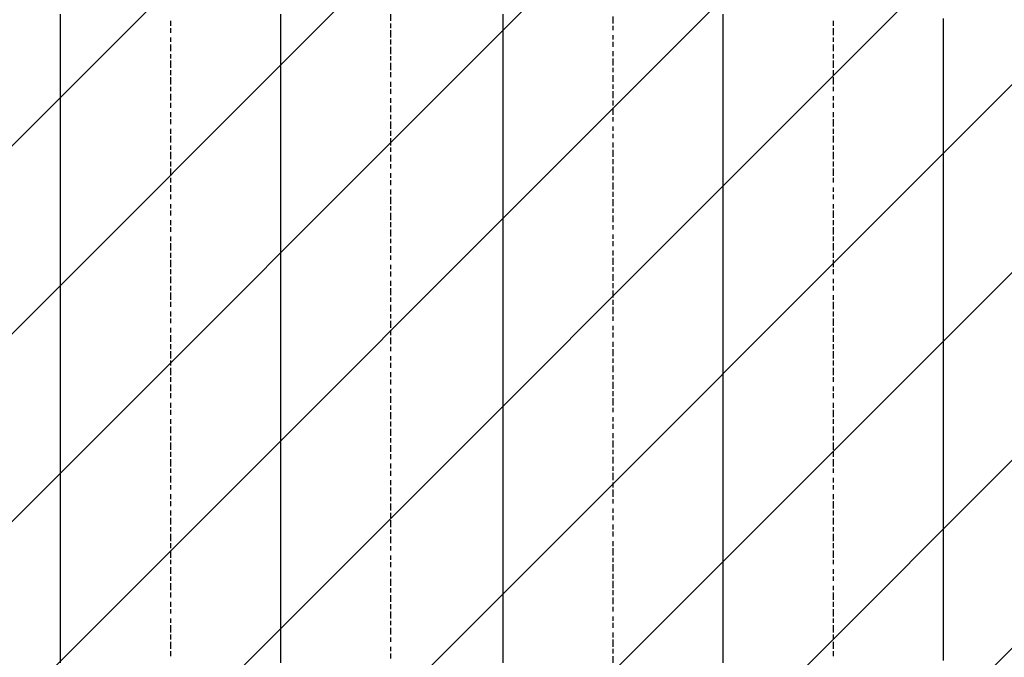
# Model space of a CAD drawing. Extents: x 997 to 109698, y 921 to 94021.
# Tile 684 of 718: x 33363 to 35143, y 53714 to 54866. Entities that reach past the tile are written whole.
import ezdxf

# ---------------------------------------------------------------- set-up
doc = ezdxf.new("R2010")
doc.units = 0
doc.header["$MEASUREMENT"] = 0
doc.layers.add('12', color=7, linetype='CONTINUOUS')
doc.layers.add('28', color=7, linetype='CONTINUOUS')

msp = doc.modelspace()

# ---------------------------------------------------------------- linework, layer by layer
at = {"layer": '12', "color": 5}
for p, q in [((33436.630503, 54863.563401), (33436.630503, 54875.563401)), ((33436.630503, 54854.563401), (33436.630503, 54863.563401)), ((33834.630503, 54863.563401), (33834.630503, 54875.563401)), ((33834.630503, 54854.563401), (33834.630503, 54863.563401)), ((34236.630503, 54863.563401), (34236.630503, 54875.563401)), ((34236.630503, 54854.563401), (34236.630503, 54863.563401)), ((34634.630503, 54863.563401), (34634.630503, 54875.563401)), ((34634.630503, 54854.563401), (34634.630503, 54863.563401)), ((35032.630503, 54858.563401), (35032.630503, 54867.563401)), ((33436.630503, 54846.563401), (33436.630503, 54854.563401)), ((33436.630503, 54833.563401), (33436.630503, 54846.563401)), ((33834.630503, 54846.563401), (33834.630503, 54854.563401)), ((33834.630503, 54833.563401), (33834.630503, 54846.563401)), ((34236.630503, 54846.563401), (34236.630503, 54854.563401)), ((34236.630503, 54833.563401), (34236.630503, 54846.563401)), ((34634.630503, 54846.563401), (34634.630503, 54854.563401)), ((34634.630503, 54833.563401), (34634.630503, 54846.563401)), ((35032.630503, 54850.563401), (35032.630503, 54858.563401)), ((35032.630503, 54837.563401), (35032.630503, 54850.563401)), ((33436.630503, 54825.563401), (33436.630503, 54833.563401)), ((33436.630503, 54816.563401), (33436.630503, 54825.563401)), ((33834.630503, 54825.563401), (33834.630503, 54833.563401)), ((33834.630503, 54816.563401), (33834.630503, 54825.563401)), ((34236.630503, 54825.563401), (34236.630503, 54833.563401)), ((34236.630503, 54816.563401), (34236.630503, 54825.563401)), ((34634.630503, 54825.563401), (34634.630503, 54833.563401)), ((34634.630503, 54816.563401), (34634.630503, 54825.563401)), ((35032.630503, 54829.563401), (35032.630503, 54837.563401)), ((35032.630503, 54820.563401), (35032.630503, 54829.563401)), ((33436.630503, 54803.563401), (33436.630503, 54816.563401)), ((33834.630503, 54803.563401), (33834.630503, 54816.563401)), ((34236.630503, 54803.563401), (34236.630503, 54816.563401)), ((34634.630503, 54803.563401), (34634.630503, 54816.563401)), ((35032.630503, 54808.563401), (35032.630503, 54820.563401)), ((35032.630503, 54799.563401), (35032.630503, 54808.563401)), ((33436.630503, 54795.563401), (33436.630503, 54803.563401)), ((33436.630503, 54787.563401), (33436.630503, 54795.563401)), ((33834.630503, 54795.563401), (33834.630503, 54803.563401)), ((33834.630503, 54787.563401), (33834.630503, 54795.563401)), ((34236.630503, 54795.563401), (34236.630503, 54803.563401)), ((34236.630503, 54782.563401), (34236.630503, 54795.563401)), ((34634.630503, 54795.563401), (34634.630503, 54803.563401)), ((34634.630503, 54782.563401), (34634.630503, 54795.563401)), ((35032.630503, 54791.563401), (35032.630503, 54799.563401)), ((35032.630503, 54778.563401), (35032.630503, 54791.563401)), ((33436.630503, 54774.563401), (33436.630503, 54787.563401)), ((33436.630503, 54765.563401), (33436.630503, 54774.563401)), ((33834.630503, 54774.563401), (33834.630503, 54787.563401)), ((33834.630503, 54765.563401), (33834.630503, 54774.563401)), ((34236.630503, 54774.563401), (34236.630503, 54782.563401)), ((34236.630503, 54765.563401), (34236.630503, 54774.563401)), ((34634.630503, 54774.563401), (34634.630503, 54782.563401)), ((34634.630503, 54765.563401), (34634.630503, 54774.563401)), ((35032.630503, 54770.563401), (35032.630503, 54778.563401)), ((33436.630503, 54753.563401), (33436.630503, 54765.563401)), ((33436.630503, 54744.563401), (33436.630503, 54753.563401)), ((33834.630503, 54753.563401), (33834.630503, 54765.563401)), ((33834.630503, 54744.563401), (33834.630503, 54753.563401)), ((34236.630503, 54753.563401), (34236.630503, 54765.563401)), ((34236.630503, 54744.563401), (34236.630503, 54753.563401)), ((34634.630503, 54753.563401), (34634.630503, 54765.563401)), ((34634.630503, 54744.563401), (34634.630503, 54753.563401)), ((35032.630503, 54757.563401), (35032.630503, 54770.563401)), ((35032.630503, 54748.563401), (35032.630503, 54757.563401)), ((33436.630503, 54736.563401), (33436.630503, 54744.563401)), ((33436.630503, 54723.563401), (33436.630503, 54736.563401)), ((33834.630503, 54736.563401), (33834.630503, 54744.563401)), ((33834.630503, 54723.563401), (33834.630503, 54736.563401)), ((34236.630503, 54736.563401), (34236.630503, 54744.563401)), ((34236.630503, 54723.563401), (34236.630503, 54736.563401)), ((34634.630503, 54736.563401), (34634.630503, 54744.563401)), ((34634.630503, 54723.563401), (34634.630503, 54736.563401)), ((35032.630503, 54740.563401), (35032.630503, 54748.563401)), ((35032.630503, 54727.563401), (35032.630503, 54740.563401)), ((33436.630503, 54715.563401), (33436.630503, 54723.563401)), ((33834.630503, 54715.563401), (33834.630503, 54723.563401)), ((34236.630503, 54715.563401), (34236.630503, 54723.563401)), ((34634.630503, 54715.563401), (34634.630503, 54723.563401)), ((35032.630503, 54719.563401), (35032.630503, 54727.563401)), ((35032.630503, 54710.563401), (35032.630503, 54719.563401)), ((33436.630503, 54706.563401), (33436.630503, 54715.563401)), ((33436.630503, 54693.563401), (33436.630503, 54706.563401)), ((33834.630503, 54706.563401), (33834.630503, 54715.563401)), ((33834.630503, 54693.563401), (33834.630503, 54706.563401)), ((34236.630503, 54706.563401), (34236.630503, 54715.563401)), ((34236.630503, 54693.563401), (34236.630503, 54706.563401)), ((34634.630503, 54706.563401), (34634.630503, 54715.563401)), ((34634.630503, 54693.563401), (34634.630503, 54706.563401)), ((35032.630503, 54698.563401), (35032.630503, 54710.563401)), ((33436.630503, 54685.563401), (33436.630503, 54693.563401)), ((33436.630503, 54676.563401), (33436.630503, 54685.563401)), ((33834.630503, 54685.563401), (33834.630503, 54693.563401)), ((33834.630503, 54676.563401), (33834.630503, 54685.563401)), ((34236.630503, 54685.563401), (34236.630503, 54693.563401)), ((34236.630503, 54676.563401), (34236.630503, 54685.563401)), ((34634.630503, 54685.563401), (34634.630503, 54693.563401)), ((34634.630503, 54672.563401), (34634.630503, 54685.563401)), ((35032.630503, 54689.563401), (35032.630503, 54698.563401)), ((35032.630503, 54681.563401), (35032.630503, 54689.563401)), ((33436.630503, 54664.563401), (33436.630503, 54676.563401)), ((33436.630503, 54655.563401), (33436.630503, 54664.563401)), ((33834.630503, 54664.563401), (33834.630503, 54676.563401)), ((33834.630503, 54655.563401), (33834.630503, 54664.563401)), ((34236.630503, 54664.563401), (34236.630503, 54676.563401)), ((34236.630503, 54655.563401), (34236.630503, 54664.563401)), ((34634.630503, 54664.563401), (34634.630503, 54672.563401)), ((34634.630503, 54655.563401), (34634.630503, 54664.563401)), ((35032.630503, 54668.563401), (35032.630503, 54681.563401)), ((35032.630503, 54659.563401), (35032.630503, 54668.563401)), ((33436.630503, 54643.563401), (33436.630503, 54655.563401)), ((33834.630503, 54643.563401), (33834.630503, 54655.563401)), ((34236.630503, 54643.563401), (34236.630503, 54655.563401)), ((34634.630503, 54643.563401), (34634.630503, 54655.563401)), ((35032.630503, 54651.563401), (35032.630503, 54659.563401)), ((35032.630503, 54638.563401), (35032.630503, 54651.563401)), ((33436.630503, 54634.563401), (33436.630503, 54643.563401)), ((33436.630503, 54626.563401), (33436.630503, 54634.563401)), ((33834.630503, 54634.563401), (33834.630503, 54643.563401)), ((33834.630503, 54626.563401), (33834.630503, 54634.563401)), ((34236.630503, 54634.563401), (34236.630503, 54643.563401)), ((34236.630503, 54626.563401), (34236.630503, 54634.563401)), ((34634.630503, 54634.563401), (34634.630503, 54643.563401)), ((34634.630503, 54626.563401), (34634.630503, 54634.563401)), ((35032.630503, 54630.563401), (35032.630503, 54638.563401)), ((35032.630503, 54617.563401), (35032.630503, 54630.563401)), ((33436.630503, 54613.563401), (33436.630503, 54626.563401)), ((33436.630503, 54604.563401), (33436.630503, 54613.563401)), ((33834.630503, 54613.563401), (33834.630503, 54626.563401)), ((33834.630503, 54604.563401), (33834.630503, 54613.563401)), ((34236.630503, 54613.563401), (34236.630503, 54626.563401)), ((34236.630503, 54604.563401), (34236.630503, 54613.563401)), ((34634.630503, 54613.563401), (34634.630503, 54626.563401)), ((34634.630503, 54604.563401), (34634.630503, 54613.563401)), ((35032.630503, 54609.563401), (35032.630503, 54617.563401)), ((33436.630503, 54596.563401), (33436.630503, 54604.563401)), ((33436.630503, 54583.563401), (33436.630503, 54596.563401)), ((33834.630503, 54596.563401), (33834.630503, 54604.563401)), ((33834.630503, 54583.563401), (33834.630503, 54596.563401)), ((34236.630503, 54596.563401), (34236.630503, 54604.563401)), ((34236.630503, 54583.563401), (34236.630503, 54596.563401)), ((34634.630503, 54596.563401), (34634.630503, 54604.563401)), ((34634.630503, 54583.563401), (34634.630503, 54596.563401)), ((35032.630503, 54600.563401), (35032.630503, 54609.563401)), ((35032.630503, 54588.563401), (35032.630503, 54600.563401)), ((33436.630503, 54575.563401), (33436.630503, 54583.563401)), ((33436.630503, 54566.563401), (33436.630503, 54575.563401)), ((33834.630503, 54575.563401), (33834.630503, 54583.563401)), ((33834.630503, 54566.563401), (33834.630503, 54575.563401)), ((34236.630503, 54575.563401), (34236.630503, 54583.563401)), ((34236.630503, 54566.563401), (34236.630503, 54575.563401)), ((34634.630503, 54575.563401), (34634.630503, 54583.563401)), ((34634.630503, 54562.563401), (34634.630503, 54575.563401)), ((35032.630503, 54579.563401), (35032.630503, 54588.563401)), ((35032.630503, 54571.563401), (35032.630503, 54579.563401)), ((33436.630503, 54554.563401), (33436.630503, 54566.563401)), ((33834.630503, 54554.563401), (33834.630503, 54566.563401)), ((34236.630503, 54554.563401), (34236.630503, 54566.563401)), ((34634.630503, 54554.563401), (34634.630503, 54562.563401)), ((35032.630503, 54558.563401), (35032.630503, 54571.563401)), ((35032.630503, 54549.563401), (35032.630503, 54558.563401)), ((33436.630503, 54545.563401), (33436.630503, 54554.563401)), ((33436.630503, 54537.563401), (33436.630503, 54545.563401)), ((33834.630503, 54545.563401), (33834.630503, 54554.563401)), ((33834.630503, 54532.563401), (33834.630503, 54545.563401)), ((34236.630503, 54545.563401), (34236.630503, 54554.563401)), ((34236.630503, 54532.563401), (34236.630503, 54545.563401)), ((34634.630503, 54545.563401), (34634.630503, 54554.563401)), ((34634.630503, 54532.563401), (34634.630503, 54545.563401)), ((35032.630503, 54541.563401), (35032.630503, 54549.563401)), ((35032.630503, 54528.563401), (35032.630503, 54541.563401)), ((33436.630503, 54524.563401), (33436.630503, 54537.563401)), ((33436.630503, 54516.563401), (33436.630503, 54524.563401)), ((33834.630503, 54524.563401), (33834.630503, 54532.563401)), ((33834.630503, 54516.563401), (33834.630503, 54524.563401)), ((34236.630503, 54524.563401), (34236.630503, 54532.563401)), ((34236.630503, 54516.563401), (34236.630503, 54524.563401)), ((34634.630503, 54524.563401), (34634.630503, 54532.563401)), ((34634.630503, 54516.563401), (34634.630503, 54524.563401)), ((35032.630503, 54520.563401), (35032.630503, 54528.563401)), ((33436.630503, 54503.563401), (33436.630503, 54516.563401)), ((33834.630503, 54503.563401), (33834.630503, 54516.563401)), ((34236.630503, 54503.563401), (34236.630503, 54516.563401)), ((34634.630503, 54503.563401), (34634.630503, 54516.563401)), ((35032.630503, 54507.563401), (35032.630503, 54520.563401)), ((35032.630503, 54499.563401), (35032.630503, 54507.563401)), ((33436.630503, 54494.563401), (33436.630503, 54503.563401)), ((33436.630503, 54486.563401), (33436.630503, 54494.563401)), ((33436.630503, 54473.563401), (33436.630503, 54486.563401)), ((33834.630503, 54494.563401), (33834.630503, 54503.563401)), ((33834.630503, 54486.563401), (33834.630503, 54494.563401)), ((33834.630503, 54473.563401), (33834.630503, 54486.563401)), ((34236.630503, 54494.563401), (34236.630503, 54503.563401)), ((34236.630503, 54486.563401), (34236.630503, 54494.563401)), ((34236.630503, 54473.563401), (34236.630503, 54486.563401)), ((34634.630503, 54494.563401), (34634.630503, 54503.563401)), ((34634.630503, 54486.563401), (34634.630503, 54494.563401)), ((34634.630503, 54473.563401), (34634.630503, 54486.563401)), ((35032.630503, 54490.563401), (35032.630503, 54499.563401)), ((35032.630503, 54477.563401), (35032.630503, 54490.563401)), ((33436.630503, 54465.563401), (33436.630503, 54473.563401)), ((33834.630503, 54465.563401), (33834.630503, 54473.563401)), ((34236.630503, 54465.563401), (34236.630503, 54473.563401)), ((34634.630503, 54465.563401), (34634.630503, 54473.563401)), ((35032.630503, 54469.563401), (35032.630503, 54477.563401)), ((35032.630503, 54461.563401), (35032.630503, 54469.563401)), ((33436.630503, 54456.563401), (33436.630503, 54465.563401)), ((33436.630503, 54444.563401), (33436.630503, 54456.563401)), ((33834.630503, 54456.563401), (33834.630503, 54465.563401)), ((33834.630503, 54444.563401), (33834.630503, 54456.563401)), ((34236.630503, 54456.563401), (34236.630503, 54465.563401)), ((34236.630503, 54444.563401), (34236.630503, 54456.563401)), ((34634.630503, 54452.563401), (34634.630503, 54465.563401)), ((34634.630503, 54444.563401), (34634.630503, 54452.563401)), ((35032.630503, 54448.563401), (35032.630503, 54461.563401)), ((33436.630503, 54435.563401), (33436.630503, 54444.563401)), ((33436.630503, 54427.563401), (33436.630503, 54435.563401)), ((33834.630503, 54435.563401), (33834.630503, 54444.563401)), ((33834.630503, 54422.563401), (33834.630503, 54435.563401)), ((34236.630503, 54435.563401), (34236.630503, 54444.563401)), ((34236.630503, 54422.563401), (34236.630503, 54435.563401)), ((34634.630503, 54435.563401), (34634.630503, 54444.563401)), ((34634.630503, 54422.563401), (34634.630503, 54435.563401)), ((35032.630503, 54439.563401), (35032.630503, 54448.563401)), ((35032.630503, 54431.563401), (35032.630503, 54439.563401)), ((33436.630503, 54414.563401), (33436.630503, 54427.563401)), ((33834.630503, 54414.563401), (33834.630503, 54422.563401)), ((34236.630503, 54414.563401), (34236.630503, 54422.563401)), ((34634.630503, 54414.563401), (34634.630503, 54422.563401)), ((35032.630503, 54418.563401), (35032.630503, 54431.563401)), ((35032.630503, 54410.563401), (35032.630503, 54418.563401)), ((33436.630503, 54405.563401), (33436.630503, 54414.563401)), ((33436.630503, 54393.563401), (33436.630503, 54405.563401)), ((33834.630503, 54405.563401), (33834.630503, 54414.563401)), ((33834.630503, 54393.563401), (33834.630503, 54405.563401)), ((34236.630503, 54405.563401), (34236.630503, 54414.563401)), ((34236.630503, 54393.563401), (34236.630503, 54405.563401)), ((34634.630503, 54405.563401), (34634.630503, 54414.563401)), ((34634.630503, 54393.563401), (34634.630503, 54405.563401)), ((35032.630503, 54397.563401), (35032.630503, 54410.563401)), ((35032.630503, 54389.563401), (35032.630503, 54397.563401)), ((33436.630503, 54384.563401), (33436.630503, 54393.563401)), ((33436.630503, 54376.563401), (33436.630503, 54384.563401)), ((33834.630503, 54384.563401), (33834.630503, 54393.563401)), ((33834.630503, 54376.563401), (33834.630503, 54384.563401)), ((34236.630503, 54384.563401), (34236.630503, 54393.563401)), ((34236.630503, 54376.563401), (34236.630503, 54384.563401)), ((34634.630503, 54384.563401), (34634.630503, 54393.563401)), ((34634.630503, 54376.563401), (34634.630503, 54384.563401)), ((35032.630503, 54380.563401), (35032.630503, 54389.563401)), ((35032.630503, 54367.563401), (35032.630503, 54380.563401)), ((33436.630503, 54363.563401), (33436.630503, 54376.563401)), ((33436.630503, 54355.563401), (33436.630503, 54363.563401)), ((33834.630503, 54363.563401), (33834.630503, 54376.563401)), ((33834.630503, 54355.563401), (33834.630503, 54363.563401)), ((34236.630503, 54363.563401), (34236.630503, 54376.563401)), ((34236.630503, 54355.563401), (34236.630503, 54363.563401)), ((34634.630503, 54363.563401), (34634.630503, 54376.563401)), ((34634.630503, 54355.563401), (34634.630503, 54363.563401)), ((35032.630503, 54359.563401), (35032.630503, 54367.563401)), ((33436.630503, 54346.563401), (33436.630503, 54355.563401)), ((33436.630503, 54333.563401), (33436.630503, 54346.563401)), ((33834.630503, 54346.563401), (33834.630503, 54355.563401)), ((33834.630503, 54333.563401), (33834.630503, 54346.563401)), ((34236.630503, 54346.563401), (34236.630503, 54355.563401)), ((34236.630503, 54333.563401), (34236.630503, 54346.563401)), ((34634.630503, 54346.563401), (34634.630503, 54355.563401)), ((34634.630503, 54333.563401), (34634.630503, 54346.563401)), ((35032.630503, 54350.563401), (35032.630503, 54359.563401)), ((35032.630503, 54338.563401), (35032.630503, 54350.563401)), ((33436.630503, 54325.563401), (33436.630503, 54333.563401)), ((33834.630503, 54325.563401), (33834.630503, 54333.563401)), ((34236.630503, 54325.563401), (34236.630503, 54333.563401)), ((34634.630503, 54325.563401), (34634.630503, 54333.563401)), ((35032.630503, 54329.563401), (35032.630503, 54338.563401)), ((35032.630503, 54321.563401), (35032.630503, 54329.563401)), ((33436.630503, 54317.563401), (33436.630503, 54325.563401)), ((33436.630503, 54304.563401), (33436.630503, 54317.563401)), ((33834.630503, 54317.563401), (33834.630503, 54325.563401)), ((33834.630503, 54304.563401), (33834.630503, 54317.563401)), ((34236.630503, 54312.563401), (34236.630503, 54325.563401)), ((34236.630503, 54304.563401), (34236.630503, 54312.563401)), ((34634.630503, 54312.563401), (34634.630503, 54325.563401)), ((34634.630503, 54304.563401), (34634.630503, 54312.563401)), ((35032.630503, 54308.563401), (35032.630503, 54321.563401)), ((35032.630503, 54300.563401), (35032.630503, 54308.563401)), ((33436.630503, 54295.563401), (33436.630503, 54304.563401)), ((33436.630503, 54283.563401), (33436.630503, 54295.563401)), ((33834.630503, 54295.563401), (33834.630503, 54304.563401)), ((33834.630503, 54283.563401), (33834.630503, 54295.563401)), ((34236.630503, 54295.563401), (34236.630503, 54304.563401)), ((34236.630503, 54283.563401), (34236.630503, 54295.563401)), ((34634.630503, 54295.563401), (34634.630503, 54304.563401)), ((34634.630503, 54283.563401), (34634.630503, 54295.563401)), ((35032.630503, 54287.563401), (35032.630503, 54300.563401)), ((33436.630503, 54274.563401), (33436.630503, 54283.563401)), ((33436.630503, 54266.563401), (33436.630503, 54274.563401)), ((33834.630503, 54274.563401), (33834.630503, 54283.563401)), ((33834.630503, 54266.563401), (33834.630503, 54274.563401)), ((34236.630503, 54274.563401), (34236.630503, 54283.563401)), ((34236.630503, 54266.563401), (34236.630503, 54274.563401)), ((34634.630503, 54274.563401), (34634.630503, 54283.563401)), ((34634.630503, 54266.563401), (34634.630503, 54274.563401)), ((35032.630503, 54279.563401), (35032.630503, 54287.563401)), ((35032.630503, 54270.563401), (35032.630503, 54279.563401)), ((33436.630503, 54253.563401), (33436.630503, 54266.563401)), ((33834.630503, 54253.563401), (33834.630503, 54266.563401)), ((34236.630503, 54253.563401), (34236.630503, 54266.563401)), ((34634.630503, 54253.563401), (34634.630503, 54266.563401)), ((35032.630503, 54257.563401), (35032.630503, 54270.563401)), ((35032.630503, 54249.563401), (35032.630503, 54257.563401)), ((33436.630503, 54245.563401), (33436.630503, 54253.563401)), ((33436.630503, 54236.563401), (33436.630503, 54245.563401)), ((33834.630503, 54245.563401), (33834.630503, 54253.563401)), ((33834.630503, 54236.563401), (33834.630503, 54245.563401)), ((34236.630503, 54245.563401), (34236.630503, 54253.563401)), ((34236.630503, 54236.563401), (34236.630503, 54245.563401)), ((34634.630503, 54245.563401), (34634.630503, 54253.563401)), ((34634.630503, 54236.563401), (34634.630503, 54245.563401)), ((35032.630503, 54240.563401), (35032.630503, 54249.563401)), ((35032.630503, 54228.563401), (35032.630503, 54240.563401)), ((33436.630503, 54223.563401), (33436.630503, 54236.563401)), ((33436.630503, 54215.563401), (33436.630503, 54223.563401)), ((33834.630503, 54223.563401), (33834.630503, 54236.563401)), ((33834.630503, 54215.563401), (33834.630503, 54223.563401)), ((34236.630503, 54223.563401), (34236.630503, 54236.563401)), ((34236.630503, 54215.563401), (34236.630503, 54223.563401)), ((34634.630503, 54223.563401), (34634.630503, 54236.563401)), ((34634.630503, 54215.563401), (34634.630503, 54223.563401)), ((35032.630503, 54219.563401), (35032.630503, 54228.563401)), ((35032.630503, 54211.563401), (35032.630503, 54219.563401)), ((33436.630503, 54206.563401), (33436.630503, 54215.563401)), ((33436.630503, 54194.563401), (33436.630503, 54206.563401)), ((33834.630503, 54206.563401), (33834.630503, 54215.563401)), ((33834.630503, 54194.563401), (33834.630503, 54206.563401)), ((34236.630503, 54202.563401), (34236.630503, 54215.563401)), ((34236.630503, 54194.563401), (34236.630503, 54202.563401)), ((34634.630503, 54202.563401), (34634.630503, 54215.563401)), ((34634.630503, 54194.563401), (34634.630503, 54202.563401)), ((35032.630503, 54198.563401), (35032.630503, 54211.563401)), ((33436.630503, 54185.563401), (33436.630503, 54194.563401)), ((33436.630503, 54173.563401), (33436.630503, 54185.563401)), ((33834.630503, 54185.563401), (33834.630503, 54194.563401)), ((33834.630503, 54173.563401), (33834.630503, 54185.563401)), ((34236.630503, 54185.563401), (34236.630503, 54194.563401)), ((34236.630503, 54173.563401), (34236.630503, 54185.563401)), ((34634.630503, 54185.563401), (34634.630503, 54194.563401)), ((34634.630503, 54173.563401), (34634.630503, 54185.563401)), ((35032.630503, 54190.563401), (35032.630503, 54198.563401)), ((35032.630503, 54177.563401), (35032.630503, 54190.563401)), ((33436.630503, 54164.563401), (33436.630503, 54173.563401)), ((33834.630503, 54164.563401), (33834.630503, 54173.563401)), ((34236.630503, 54164.563401), (34236.630503, 54173.563401)), ((34634.630503, 54164.563401), (34634.630503, 54173.563401)), ((35032.630503, 54168.563401), (35032.630503, 54177.563401)), ((35032.630503, 54160.563401), (35032.630503, 54168.563401)), ((33436.630503, 54156.563401), (33436.630503, 54164.563401)), ((33436.630503, 54143.563401), (33436.630503, 54156.563401)), ((33834.630503, 54156.563401), (33834.630503, 54164.563401)), ((33834.630503, 54143.563401), (33834.630503, 54156.563401)), ((34236.630503, 54156.563401), (34236.630503, 54164.563401)), ((34236.630503, 54143.563401), (34236.630503, 54156.563401)), ((34634.630503, 54156.563401), (34634.630503, 54164.563401)), ((34634.630503, 54143.563401), (34634.630503, 54156.563401)), ((35032.630503, 54147.563401), (35032.630503, 54160.563401)), ((33436.630503, 54135.563401), (33436.630503, 54143.563401)), ((33436.630503, 54126.563401), (33436.630503, 54135.563401)), ((33834.630503, 54135.563401), (33834.630503, 54143.563401)), ((33834.630503, 54126.563401), (33834.630503, 54135.563401)), ((34236.630503, 54135.563401), (34236.630503, 54143.563401)), ((34236.630503, 54126.563401), (34236.630503, 54135.563401)), ((34634.630503, 54135.563401), (34634.630503, 54143.563401)), ((34634.630503, 54126.563401), (34634.630503, 54135.563401)), ((35032.630503, 54139.563401), (35032.630503, 54147.563401)), ((35032.630503, 54130.563401), (35032.630503, 54139.563401)), ((35032.630503, 54118.563401), (35032.630503, 54130.563401)), ((33436.630503, 54113.563401), (33436.630503, 54126.563401)), ((33436.630503, 54105.563401), (33436.630503, 54113.563401)), ((33834.630503, 54113.563401), (33834.630503, 54126.563401)), ((33834.630503, 54105.563401), (33834.630503, 54113.563401)), ((34236.630503, 54113.563401), (34236.630503, 54126.563401)), ((34236.630503, 54105.563401), (34236.630503, 54113.563401)), ((34634.630503, 54113.563401), (34634.630503, 54126.563401)), ((34634.630503, 54105.563401), (34634.630503, 54113.563401)), ((35032.630503, 54109.563401), (35032.630503, 54118.563401)), ((33436.630503, 54096.563401), (33436.630503, 54105.563401)), ((33436.630503, 54084.563401), (33436.630503, 54096.563401)), ((33834.630503, 54096.563401), (33834.630503, 54105.563401)), ((33834.630503, 54084.563401), (33834.630503, 54096.563401)), ((34236.630503, 54096.563401), (34236.630503, 54105.563401)), ((34236.630503, 54084.563401), (34236.630503, 54096.563401)), ((34634.630503, 54092.563401), (34634.630503, 54105.563401)), ((35032.630503, 54101.563401), (35032.630503, 54109.563401)), ((35032.630503, 54088.563401), (35032.630503, 54101.563401)), ((33436.630503, 54075.563401), (33436.630503, 54084.563401)), ((33834.630503, 54075.563401), (33834.630503, 54084.563401)), ((34236.630503, 54075.563401), (34236.630503, 54084.563401)), ((34634.630503, 54084.563401), (34634.630503, 54092.563401)), ((34634.630503, 54075.563401), (34634.630503, 54084.563401)), ((35032.630503, 54080.563401), (35032.630503, 54088.563401)), ((35032.630503, 54071.563401), (35032.630503, 54080.563401)), ((33436.630503, 54063.563401), (33436.630503, 54075.563401)), ((33436.630503, 54054.563401), (33436.630503, 54063.563401)), ((33834.630503, 54063.563401), (33834.630503, 54075.563401)), ((33834.630503, 54054.563401), (33834.630503, 54063.563401)), ((34236.630503, 54063.563401), (34236.630503, 54075.563401)), ((34236.630503, 54054.563401), (34236.630503, 54063.563401)), ((34634.630503, 54063.563401), (34634.630503, 54075.563401)), ((34634.630503, 54054.563401), (34634.630503, 54063.563401)), ((35032.630503, 54058.563401), (35032.630503, 54071.563401)), ((33436.630503, 54046.563401), (33436.630503, 54054.563401)), ((33436.630503, 54033.563401), (33436.630503, 54046.563401)), ((33834.630503, 54046.563401), (33834.630503, 54054.563401)), ((33834.630503, 54033.563401), (33834.630503, 54046.563401)), ((34236.630503, 54046.563401), (34236.630503, 54054.563401)), ((34236.630503, 54033.563401), (34236.630503, 54046.563401)), ((34634.630503, 54046.563401), (34634.630503, 54054.563401)), ((34634.630503, 54033.563401), (34634.630503, 54046.563401)), ((35032.630503, 54050.563401), (35032.630503, 54058.563401)), ((35032.630503, 54037.563401), (35032.630503, 54050.563401)), ((33436.630503, 54024.563401), (33436.630503, 54033.563401)), ((33436.630503, 54016.563401), (33436.630503, 54024.563401)), ((33834.630503, 54024.563401), (33834.630503, 54033.563401)), ((33834.630503, 54016.563401), (33834.630503, 54024.563401)), ((34236.630503, 54024.563401), (34236.630503, 54033.563401)), ((34236.630503, 54016.563401), (34236.630503, 54024.563401)), ((34634.630503, 54024.563401), (34634.630503, 54033.563401)), ((34634.630503, 54016.563401), (34634.630503, 54024.563401)), ((35032.630503, 54029.563401), (35032.630503, 54037.563401)), ((35032.630503, 54020.563401), (35032.630503, 54029.563401)), ((33436.630503, 54003.563401), (33436.630503, 54016.563401)), ((33834.630503, 54003.563401), (33834.630503, 54016.563401)), ((34236.630503, 54003.563401), (34236.630503, 54016.563401)), ((34634.630503, 54003.563401), (34634.630503, 54016.563401)), ((35032.630503, 54008.563401), (35032.630503, 54020.563401)), ((35032.630503, 53999.563401), (35032.630503, 54008.563401)), ((33436.630503, 53995.563401), (33436.630503, 54003.563401)), ((33436.630503, 53986.563401), (33436.630503, 53995.563401)), ((33834.630503, 53995.563401), (33834.630503, 54003.563401)), ((33834.630503, 53986.563401), (33834.630503, 53995.563401)), ((34236.630503, 53995.563401), (34236.630503, 54003.563401)), ((34236.630503, 53986.563401), (34236.630503, 53995.563401)), ((34634.630503, 53995.563401), (34634.630503, 54003.563401)), ((34634.630503, 53982.563401), (34634.630503, 53995.563401)), ((35032.630503, 53991.563401), (35032.630503, 53999.563401)), ((35032.630503, 53978.563401), (35032.630503, 53991.563401)), ((33436.630503, 53974.563401), (33436.630503, 53986.563401)), ((33436.630503, 53965.563401), (33436.630503, 53974.563401)), ((33834.630503, 53974.563401), (33834.630503, 53986.563401)), ((33834.630503, 53965.563401), (33834.630503, 53974.563401)), ((34236.630503, 53974.563401), (34236.630503, 53986.563401)), ((34236.630503, 53965.563401), (34236.630503, 53974.563401)), ((34634.630503, 53974.563401), (34634.630503, 53982.563401)), ((34634.630503, 53965.563401), (34634.630503, 53974.563401)), ((35032.630503, 53969.563401), (35032.630503, 53978.563401)), ((33436.630503, 53957.563401), (33436.630503, 53965.563401)), ((33436.630503, 53944.563401), (33436.630503, 53957.563401)), ((33834.630503, 53953.563401), (33834.630503, 53965.563401)), ((33834.630503, 53944.563401), (33834.630503, 53953.563401)), ((34236.630503, 53953.563401), (34236.630503, 53965.563401)), ((34236.630503, 53944.563401), (34236.630503, 53953.563401)), ((34634.630503, 53953.563401), (34634.630503, 53965.563401)), ((34634.630503, 53944.563401), (34634.630503, 53953.563401)), ((35032.630503, 53961.563401), (35032.630503, 53969.563401)), ((35032.630503, 53948.563401), (35032.630503, 53961.563401)), ((33436.630503, 53936.563401), (33436.630503, 53944.563401)), ((33436.630503, 53923.563401), (33436.630503, 53936.563401)), ((33834.630503, 53936.563401), (33834.630503, 53944.563401)), ((33834.630503, 53923.563401), (33834.630503, 53936.563401)), ((34236.630503, 53936.563401), (34236.630503, 53944.563401)), ((34236.630503, 53923.563401), (34236.630503, 53936.563401)), ((34634.630503, 53936.563401), (34634.630503, 53944.563401)), ((34634.630503, 53923.563401), (34634.630503, 53936.563401)), ((35032.630503, 53940.563401), (35032.630503, 53948.563401)), ((35032.630503, 53927.563401), (35032.630503, 53940.563401)), ((33436.630503, 53914.563401), (33436.630503, 53923.563401)), ((33834.630503, 53914.563401), (33834.630503, 53923.563401)), ((34236.630503, 53914.563401), (34236.630503, 53923.563401)), ((34634.630503, 53914.563401), (34634.630503, 53923.563401)), ((35032.630503, 53919.563401), (35032.630503, 53927.563401)), ((35032.630503, 53910.563401), (35032.630503, 53919.563401)), ((33436.630503, 53906.563401), (33436.630503, 53914.563401)), ((33436.630503, 53893.563401), (33436.630503, 53906.563401)), ((33834.630503, 53906.563401), (33834.630503, 53914.563401)), ((33834.630503, 53893.563401), (33834.630503, 53906.563401)), ((34236.630503, 53906.563401), (34236.630503, 53914.563401)), ((34236.630503, 53893.563401), (34236.630503, 53906.563401)), ((34634.630503, 53906.563401), (34634.630503, 53914.563401)), ((34634.630503, 53893.563401), (34634.630503, 53906.563401)), ((35032.630503, 53897.563401), (35032.630503, 53910.563401)), ((33436.630503, 53885.563401), (33436.630503, 53893.563401)), ((33436.630503, 53876.563401), (33436.630503, 53885.563401)), ((33834.630503, 53885.563401), (33834.630503, 53893.563401)), ((33834.630503, 53876.563401), (33834.630503, 53885.563401)), ((34236.630503, 53885.563401), (34236.630503, 53893.563401)), ((34236.630503, 53876.563401), (34236.630503, 53885.563401)), ((34634.630503, 53885.563401), (34634.630503, 53893.563401)), ((34634.630503, 53872.563401), (34634.630503, 53885.563401)), ((35032.630503, 53889.563401), (35032.630503, 53897.563401)), ((35032.630503, 53881.563401), (35032.630503, 53889.563401)), ((35032.630503, 53868.563401), (35032.630503, 53881.563401)), ((33436.630503, 53864.563401), (33436.630503, 53876.563401)), ((33436.630503, 53855.563401), (33436.630503, 53864.563401)), ((33834.630503, 53864.563401), (33834.630503, 53876.563401)), ((33834.630503, 53855.563401), (33834.630503, 53864.563401)), ((34236.630503, 53864.563401), (34236.630503, 53876.563401)), ((34236.630503, 53855.563401), (34236.630503, 53864.563401)), ((34634.630503, 53864.563401), (34634.630503, 53872.563401)), ((34634.630503, 53855.563401), (34634.630503, 53864.563401)), ((35032.630503, 53859.563401), (35032.630503, 53868.563401)), ((33436.630503, 53847.563401), (33436.630503, 53855.563401)), ((33436.630503, 53834.563401), (33436.630503, 53847.563401)), ((33834.630503, 53842.563401), (33834.630503, 53855.563401)), ((34236.630503, 53842.563401), (34236.630503, 53855.563401)), ((34634.630503, 53842.563401), (34634.630503, 53855.563401)), ((35032.630503, 53851.563401), (35032.630503, 53859.563401)), ((35032.630503, 53838.563401), (35032.630503, 53851.563401)), ((33436.630503, 53825.563401), (33436.630503, 53834.563401)), ((33834.630503, 53834.563401), (33834.630503, 53842.563401)), ((33834.630503, 53825.563401), (33834.630503, 53834.563401)), ((34236.630503, 53834.563401), (34236.630503, 53842.563401)), ((34236.630503, 53825.563401), (34236.630503, 53834.563401)), ((34634.630503, 53834.563401), (34634.630503, 53842.563401)), ((34634.630503, 53825.563401), (34634.630503, 53834.563401)), ((35032.630503, 53830.563401), (35032.630503, 53838.563401)), ((35032.630503, 53817.563401), (35032.630503, 53830.563401)), ((33436.630503, 53813.563401), (33436.630503, 53825.563401)), ((33436.630503, 53804.563401), (33436.630503, 53813.563401)), ((33834.630503, 53813.563401), (33834.630503, 53825.563401)), ((33834.630503, 53804.563401), (33834.630503, 53813.563401)), ((34236.630503, 53813.563401), (34236.630503, 53825.563401)), ((34236.630503, 53804.563401), (34236.630503, 53813.563401)), ((34634.630503, 53813.563401), (34634.630503, 53825.563401)), ((34634.630503, 53804.563401), (34634.630503, 53813.563401)), ((35032.630503, 53809.563401), (35032.630503, 53817.563401)), ((35032.630503, 53800.563401), (35032.630503, 53809.563401)), ((33436.630503, 53796.563401), (33436.630503, 53804.563401)), ((33436.630503, 53783.563401), (33436.630503, 53796.563401)), ((33834.630503, 53796.563401), (33834.630503, 53804.563401)), ((33834.630503, 53783.563401), (33834.630503, 53796.563401)), ((34236.630503, 53796.563401), (34236.630503, 53804.563401)), ((34236.630503, 53783.563401), (34236.630503, 53796.563401)), ((34634.630503, 53796.563401), (34634.630503, 53804.563401)), ((34634.630503, 53783.563401), (34634.630503, 53796.563401)), ((35032.630503, 53787.563401), (35032.630503, 53800.563401)), ((33436.630503, 53775.563401), (33436.630503, 53783.563401)), ((33436.630503, 53766.563401), (33436.630503, 53775.563401)), ((33834.630503, 53775.563401), (33834.630503, 53783.563401)), ((33834.630503, 53766.563401), (33834.630503, 53775.563401)), ((34236.630503, 53775.563401), (34236.630503, 53783.563401)), ((34236.630503, 53766.563401), (34236.630503, 53775.563401)), ((34634.630503, 53775.563401), (34634.630503, 53783.563401)), ((34634.630503, 53766.563401), (34634.630503, 53775.563401)), ((35032.630503, 53779.563401), (35032.630503, 53787.563401)), ((35032.630503, 53771.563401), (35032.630503, 53779.563401)), ((33436.630503, 53754.563401), (33436.630503, 53766.563401)), ((33834.630503, 53754.563401), (33834.630503, 53766.563401)), ((34236.630503, 53754.563401), (34236.630503, 53766.563401)), ((34634.630503, 53754.563401), (34634.630503, 53766.563401)), ((35032.630503, 53758.563401), (35032.630503, 53771.563401)), ((35032.630503, 53749.563401), (35032.630503, 53758.563401)), ((33436.630503, 53745.563401), (33436.630503, 53754.563401)), ((33436.630503, 53737.563401), (33436.630503, 53745.563401)), ((33834.630503, 53745.563401), (33834.630503, 53754.563401)), ((33834.630503, 53737.563401), (33834.630503, 53745.563401)), ((34236.630503, 53745.563401), (34236.630503, 53754.563401)), ((34236.630503, 53732.563401), (34236.630503, 53745.563401)), ((34634.630503, 53745.563401), (34634.630503, 53754.563401)), ((34634.630503, 53732.563401), (34634.630503, 53745.563401)), ((35032.630503, 53741.563401), (35032.630503, 53749.563401)), ((35032.630503, 53728.563401), (35032.630503, 53741.563401)), ((33436.630503, 53724.563401), (33436.630503, 53737.563401)), ((33436.630503, 53715.563401), (33436.630503, 53724.563401)), ((33834.630503, 53724.563401), (33834.630503, 53737.563401)), ((33834.630503, 53715.563401), (33834.630503, 53724.563401)), ((34236.630503, 53724.563401), (34236.630503, 53732.563401)), ((34236.630503, 53715.563401), (34236.630503, 53724.563401)), ((34634.630503, 53724.563401), (34634.630503, 53732.563401)), ((34634.630503, 53715.563401), (34634.630503, 53724.563401)), ((35032.630503, 53720.563401), (35032.630503, 53728.563401)), ((35032.630503, 53707.563401), (35032.630503, 53720.563401)), ((33436.630503, 53703.563401), (33436.630503, 53715.563401)), ((33834.630503, 53703.563401), (33834.630503, 53715.563401)), ((34236.630503, 53703.563401), (34236.630503, 53715.563401)), ((34634.630503, 53703.563401), (34634.630503, 53715.563401))]:
    msp.add_line(p, q, dxfattribs=at)
at = {"layer": '12', "color": 1}
for p, q in [((33635.630503, 54854.563401), (33635.630503, 54863.563401)), ((34033.630503, 54863.563401), (34033.630503, 54875.563401)), ((34435.630503, 54858.563401), (34435.630503, 54871.563401)), ((34833.630503, 54854.563401), (34833.630503, 54863.563401)), ((33635.630503, 54841.563401), (33635.630503, 54850.563401)), ((34033.630503, 54850.563401), (34033.630503, 54858.563401)), ((34033.630503, 54833.563401), (34033.630503, 54846.563401)), ((34435.630503, 54846.563401), (34435.630503, 54854.563401)), ((34833.630503, 54837.563401), (34833.630503, 54850.563401)), ((33635.630503, 54825.563401), (33635.630503, 54833.563401)), ((34033.630503, 54820.563401), (34033.630503, 54829.563401)), ((34435.630503, 54829.563401), (34435.630503, 54837.563401)), ((34435.630503, 54816.563401), (34435.630503, 54825.563401)), ((34833.630503, 54825.563401), (34833.630503, 54833.563401)), ((33635.630503, 54808.563401), (33635.630503, 54820.563401)), ((34033.630503, 54803.563401), (34033.630503, 54816.563401)), ((34435.630503, 54799.563401), (34435.630503, 54808.563401)), ((34833.630503, 54808.563401), (34833.630503, 54820.563401)), ((33635.630503, 54795.563401), (33635.630503, 54803.563401)), ((33635.630503, 54778.563401), (33635.630503, 54791.563401)), ((34033.630503, 54791.563401), (34033.630503, 54799.563401)), ((34435.630503, 54782.563401), (34435.630503, 54795.563401)), ((34833.630503, 54795.563401), (34833.630503, 54803.563401)), ((34833.630503, 54778.563401), (34833.630503, 54791.563401)), ((33635.630503, 54765.563401), (33635.630503, 54774.563401)), ((34033.630503, 54774.563401), (34033.630503, 54787.563401)), ((34435.630503, 54770.563401), (34435.630503, 54778.563401)), ((34833.630503, 54765.563401), (34833.630503, 54774.563401)), ((33635.630503, 54748.563401), (33635.630503, 54761.563401)), ((34033.630503, 54761.563401), (34033.630503, 54770.563401)), ((34033.630503, 54744.563401), (34033.630503, 54753.563401)), ((34435.630503, 54753.563401), (34435.630503, 54765.563401)), ((34833.630503, 54748.563401), (34833.630503, 54761.563401)), ((33635.630503, 54736.563401), (33635.630503, 54744.563401)), ((34033.630503, 54731.563401), (34033.630503, 54740.563401)), ((34435.630503, 54740.563401), (34435.630503, 54748.563401)), ((34435.630503, 54723.563401), (34435.630503, 54736.563401)), ((34833.630503, 54736.563401), (34833.630503, 54744.563401)), ((33635.630503, 54719.563401), (33635.630503, 54731.563401)), ((34033.630503, 54715.563401), (34033.630503, 54723.563401)), ((34435.630503, 54710.563401), (34435.630503, 54719.563401)), ((34833.630503, 54719.563401), (34833.630503, 54727.563401)), ((33635.630503, 54706.563401), (33635.630503, 54715.563401)), ((34033.630503, 54698.563401), (34033.630503, 54710.563401)), ((34435.630503, 54693.563401), (34435.630503, 54706.563401)), ((34833.630503, 54706.563401), (34833.630503, 54715.563401)), ((33635.630503, 54689.563401), (33635.630503, 54698.563401)), ((33635.630503, 54676.563401), (33635.630503, 54685.563401)), ((34033.630503, 54685.563401), (34033.630503, 54693.563401)), ((34435.630503, 54681.563401), (34435.630503, 54689.563401)), ((34833.630503, 54689.563401), (34833.630503, 54698.563401)), ((34833.630503, 54672.563401), (34833.630503, 54685.563401)), ((33635.630503, 54659.563401), (33635.630503, 54668.563401)), ((34033.630503, 54668.563401), (34033.630503, 54681.563401)), ((34033.630503, 54655.563401), (34033.630503, 54664.563401)), ((34435.630503, 54664.563401), (34435.630503, 54672.563401)), ((34833.630503, 54659.563401), (34833.630503, 54668.563401)), ((33635.630503, 54643.563401), (33635.630503, 54655.563401)), ((34033.630503, 54638.563401), (34033.630503, 54651.563401)), ((34435.630503, 54651.563401), (34435.630503, 54659.563401)), ((34833.630503, 54643.563401), (34833.630503, 54655.563401)), ((33635.630503, 54630.563401), (33635.630503, 54638.563401)), ((34033.630503, 54626.563401), (34033.630503, 54634.563401)), ((34435.630503, 54634.563401), (34435.630503, 54643.563401)), ((34435.630503, 54617.563401), (34435.630503, 54630.563401)), ((34833.630503, 54630.563401), (34833.630503, 54638.563401)), ((33635.630503, 54613.563401), (33635.630503, 54626.563401)), ((34033.630503, 54609.563401), (34033.630503, 54621.563401)), ((34435.630503, 54604.563401), (34435.630503, 54613.563401)), ((34833.630503, 54613.563401), (34833.630503, 54626.563401)), ((33635.630503, 54600.563401), (33635.630503, 54609.563401)), ((33635.630503, 54583.563401), (33635.630503, 54596.563401)), ((34033.630503, 54596.563401), (34033.630503, 54604.563401)), ((34435.630503, 54588.563401), (34435.630503, 54600.563401)), ((34833.630503, 54600.563401), (34833.630503, 54609.563401)), ((34833.630503, 54583.563401), (34833.630503, 54596.563401)), ((33635.630503, 54571.563401), (33635.630503, 54579.563401)), ((34033.630503, 54579.563401), (34033.630503, 54588.563401)), ((34033.630503, 54566.563401), (34033.630503, 54575.563401)), ((34435.630503, 54575.563401), (34435.630503, 54583.563401)), ((34833.630503, 54571.563401), (34833.630503, 54579.563401)), ((33635.630503, 54554.563401), (33635.630503, 54566.563401)), ((34033.630503, 54549.563401), (34033.630503, 54558.563401)), ((34435.630503, 54558.563401), (34435.630503, 54571.563401)), ((34833.630503, 54554.563401), (34833.630503, 54562.563401)), ((33635.630503, 54541.563401), (33635.630503, 54549.563401)), ((34033.630503, 54532.563401), (34033.630503, 54545.563401)), ((34435.630503, 54545.563401), (34435.630503, 54554.563401)), ((34435.630503, 54528.563401), (34435.630503, 54541.563401)), ((34833.630503, 54541.563401), (34833.630503, 54549.563401)), ((33635.630503, 54524.563401), (33635.630503, 54532.563401)), ((34033.630503, 54520.563401), (34033.630503, 54528.563401)), ((34435.630503, 54516.563401), (34435.630503, 54524.563401)), ((34833.630503, 54524.563401), (34833.630503, 54532.563401)), ((33635.630503, 54511.563401), (33635.630503, 54520.563401)), ((34033.630503, 54503.563401), (34033.630503, 54516.563401)), ((34435.630503, 54499.563401), (34435.630503, 54511.563401)), ((34833.630503, 54507.563401), (34833.630503, 54520.563401)), ((33635.630503, 54494.563401), (33635.630503, 54503.563401)), ((33635.630503, 54482.563401), (33635.630503, 54490.563401)), ((34033.630503, 54490.563401), (34033.630503, 54499.563401)), ((34033.630503, 54473.563401), (34033.630503, 54486.563401)), ((34435.630503, 54486.563401), (34435.630503, 54494.563401)), ((34833.630503, 54494.563401), (34833.630503, 54503.563401)), ((34833.630503, 54477.563401), (34833.630503, 54490.563401)), ((33635.630503, 54465.563401), (33635.630503, 54473.563401)), ((34033.630503, 54461.563401), (34033.630503, 54469.563401)), ((34435.630503, 54469.563401), (34435.630503, 54477.563401)), ((34833.630503, 54465.563401), (34833.630503, 54473.563401)), ((33635.630503, 54448.563401), (33635.630503, 54461.563401)), ((34033.630503, 54444.563401), (34033.630503, 54456.563401)), ((34435.630503, 54456.563401), (34435.630503, 54465.563401)), ((34833.630503, 54448.563401), (34833.630503, 54461.563401)), ((33635.630503, 54435.563401), (33635.630503, 54444.563401)), ((34033.630503, 54431.563401), (34033.630503, 54439.563401)), ((34435.630503, 54439.563401), (34435.630503, 54448.563401)), ((34435.630503, 54422.563401), (34435.630503, 54435.563401)), ((34833.630503, 54435.563401), (34833.630503, 54444.563401)), ((33635.630503, 54418.563401), (33635.630503, 54431.563401)), ((34033.630503, 54414.563401), (34033.630503, 54422.563401)), ((34435.630503, 54410.563401), (34435.630503, 54418.563401)), ((34833.630503, 54418.563401), (34833.630503, 54431.563401)), ((33635.630503, 54405.563401), (33635.630503, 54414.563401)), ((33635.630503, 54389.563401), (33635.630503, 54401.563401)), ((34033.630503, 54401.563401), (34033.630503, 54410.563401)), ((34435.630503, 54393.563401), (34435.630503, 54405.563401)), ((34833.630503, 54405.563401), (34833.630503, 54414.563401)), ((34833.630503, 54389.563401), (34833.630503, 54397.563401)), ((33635.630503, 54376.563401), (33635.630503, 54384.563401)), ((34033.630503, 54384.563401), (34033.630503, 54393.563401)), ((34033.630503, 54367.563401), (34033.630503, 54380.563401)), ((34435.630503, 54380.563401), (34435.630503, 54389.563401)), ((34833.630503, 54376.563401), (34833.630503, 54384.563401)), ((33635.630503, 54359.563401), (33635.630503, 54372.563401)), ((34033.630503, 54355.563401), (34033.630503, 54363.563401)), ((34435.630503, 54363.563401), (34435.630503, 54376.563401)), ((34833.630503, 54359.563401), (34833.630503, 54367.563401)), ((33635.630503, 54346.563401), (33635.630503, 54355.563401)), ((34033.630503, 54338.563401), (34033.630503, 54350.563401)), ((34435.630503, 54350.563401), (34435.630503, 54359.563401)), ((34435.630503, 54333.563401), (34435.630503, 54346.563401)), ((34833.630503, 54342.563401), (34833.630503, 54355.563401)), ((33635.630503, 54329.563401), (33635.630503, 54338.563401)), ((34033.630503, 54325.563401), (34033.630503, 54333.563401)), ((34435.630503, 54321.563401), (34435.630503, 54329.563401)), ((34833.630503, 54329.563401), (34833.630503, 54338.563401)), ((33635.630503, 54317.563401), (33635.630503, 54325.563401)), ((33635.630503, 54300.563401), (33635.630503, 54308.563401)), ((34033.630503, 54308.563401), (34033.630503, 54321.563401)), ((34435.630503, 54304.563401), (34435.630503, 54312.563401)), ((34833.630503, 54312.563401), (34833.630503, 54325.563401)), ((34833.630503, 54300.563401), (34833.630503, 54308.563401)), ((33635.630503, 54283.563401), (33635.630503, 54295.563401)), ((34033.630503, 54295.563401), (34033.630503, 54304.563401)), ((34033.630503, 54279.563401), (34033.630503, 54291.563401)), ((34435.630503, 54291.563401), (34435.630503, 54300.563401)), ((34833.630503, 54283.563401), (34833.630503, 54295.563401)), ((33635.630503, 54270.563401), (33635.630503, 54279.563401)), ((34033.630503, 54266.563401), (34033.630503, 54274.563401)), ((34435.630503, 54274.563401), (34435.630503, 54283.563401)), ((34833.630503, 54270.563401), (34833.630503, 54279.563401)), ((33635.630503, 54253.563401), (33635.630503, 54266.563401)), ((34033.630503, 54249.563401), (34033.630503, 54257.563401)), ((34435.630503, 54257.563401), (34435.630503, 54270.563401)), ((34833.630503, 54253.563401), (34833.630503, 54266.563401)), ((33635.630503, 54240.563401), (33635.630503, 54249.563401)), ((34033.630503, 54236.563401), (34033.630503, 54245.563401)), ((34435.630503, 54245.563401), (34435.630503, 54253.563401)), ((34435.630503, 54228.563401), (34435.630503, 54240.563401)), ((34833.630503, 54240.563401), (34833.630503, 54249.563401)), ((33635.630503, 54223.563401), (33635.630503, 54236.563401)), ((33635.630503, 54211.563401), (33635.630503, 54219.563401)), ((34033.630503, 54219.563401), (34033.630503, 54228.563401)), ((34435.630503, 54215.563401), (34435.630503, 54223.563401)), ((34833.630503, 54223.563401), (34833.630503, 54236.563401)), ((34833.630503, 54211.563401), (34833.630503, 54219.563401)), ((33635.630503, 54194.563401), (33635.630503, 54206.563401)), ((34033.630503, 54206.563401), (34033.630503, 54215.563401)), ((34435.630503, 54198.563401), (34435.630503, 54211.563401)), ((34833.630503, 54194.563401), (34833.630503, 54202.563401)), ((33635.630503, 54181.563401), (33635.630503, 54190.563401)), ((34033.630503, 54190.563401), (34033.630503, 54198.563401)), ((34033.630503, 54173.563401), (34033.630503, 54185.563401)), ((34435.630503, 54185.563401), (34435.630503, 54194.563401)), ((34833.630503, 54181.563401), (34833.630503, 54190.563401)), ((33635.630503, 54164.563401), (33635.630503, 54173.563401)), ((34033.630503, 54160.563401), (34033.630503, 54168.563401)), ((34435.630503, 54168.563401), (34435.630503, 54181.563401)), ((34833.630503, 54164.563401), (34833.630503, 54173.563401)), ((33635.630503, 54151.563401), (33635.630503, 54160.563401)), ((34033.630503, 54143.563401), (34033.630503, 54156.563401)), ((34435.630503, 54156.563401), (34435.630503, 54164.563401)), ((34833.630503, 54147.563401), (34833.630503, 54160.563401)), ((33635.630503, 54135.563401), (33635.630503, 54143.563401)), ((33635.630503, 54118.563401), (33635.630503, 54130.563401)), ((34033.630503, 54130.563401), (34033.630503, 54139.563401)), ((34435.630503, 54139.563401), (34435.630503, 54147.563401)), ((34435.630503, 54126.563401), (34435.630503, 54135.563401)), ((34833.630503, 54135.563401), (34833.630503, 54143.563401)), ((34833.630503, 54118.563401), (34833.630503, 54130.563401)), ((33635.630503, 54105.563401), (33635.630503, 54113.563401)), ((34033.630503, 54113.563401), (34033.630503, 54126.563401)), ((34435.630503, 54109.563401), (34435.630503, 54118.563401)), ((34833.630503, 54105.563401), (34833.630503, 54113.563401)), ((33635.630503, 54088.563401), (33635.630503, 54101.563401)), ((34033.630503, 54101.563401), (34033.630503, 54109.563401)), ((34033.630503, 54084.563401), (34033.630503, 54096.563401)), ((34435.630503, 54092.563401), (34435.630503, 54105.563401)), ((34833.630503, 54088.563401), (34833.630503, 54101.563401)), ((33635.630503, 54075.563401), (33635.630503, 54084.563401)), ((34033.630503, 54071.563401), (34033.630503, 54080.563401)), ((34435.630503, 54080.563401), (34435.630503, 54088.563401)), ((34833.630503, 54075.563401), (34833.630503, 54084.563401)), ((33635.630503, 54058.563401), (33635.630503, 54071.563401)), ((34033.630503, 54054.563401), (34033.630503, 54063.563401)), ((34435.630503, 54063.563401), (34435.630503, 54075.563401)), ((34833.630503, 54058.563401), (34833.630503, 54071.563401)), ((33635.630503, 54046.563401), (33635.630503, 54054.563401)), ((33635.630503, 54029.563401), (33635.630503, 54041.563401)), ((34033.630503, 54041.563401), (34033.630503, 54050.563401)), ((34435.630503, 54050.563401), (34435.630503, 54058.563401)), ((34435.630503, 54033.563401), (34435.630503, 54046.563401)), ((34833.630503, 54046.563401), (34833.630503, 54054.563401)), ((33635.630503, 54016.563401), (33635.630503, 54024.563401)), ((34033.630503, 54024.563401), (34033.630503, 54033.563401)), ((34435.630503, 54020.563401), (34435.630503, 54029.563401)), ((34833.630503, 54029.563401), (34833.630503, 54037.563401)), ((34833.630503, 54016.563401), (34833.630503, 54024.563401)), ((33635.630503, 53999.563401), (33635.630503, 54008.563401)), ((34033.630503, 54008.563401), (34033.630503, 54020.563401)), ((34435.630503, 54003.563401), (34435.630503, 54016.563401)), ((34833.630503, 53999.563401), (34833.630503, 54008.563401)), ((33635.630503, 53986.563401), (33635.630503, 53995.563401)), ((34033.630503, 53995.563401), (34033.630503, 54003.563401)), ((34033.630503, 53978.563401), (34033.630503, 53991.563401)), ((34435.630503, 53991.563401), (34435.630503, 53999.563401)), ((34833.630503, 53982.563401), (34833.630503, 53995.563401)), ((33635.630503, 53969.563401), (33635.630503, 53978.563401)), ((34033.630503, 53965.563401), (34033.630503, 53974.563401)), ((34435.630503, 53974.563401), (34435.630503, 53982.563401)), ((34833.630503, 53969.563401), (34833.630503, 53978.563401)), ((33635.630503, 53953.563401), (33635.630503, 53965.563401)), ((34033.630503, 53948.563401), (34033.630503, 53961.563401)), ((34435.630503, 53961.563401), (34435.630503, 53969.563401)), ((34435.630503, 53944.563401), (34435.630503, 53953.563401)), ((34833.630503, 53953.563401), (34833.630503, 53965.563401)), ((33635.630503, 53940.563401), (33635.630503, 53948.563401)), ((33635.630503, 53923.563401), (33635.630503, 53936.563401)), ((34033.630503, 53936.563401), (34033.630503, 53944.563401)), ((34435.630503, 53931.563401), (34435.630503, 53940.563401)), ((34833.630503, 53940.563401), (34833.630503, 53948.563401)), ((34833.630503, 53923.563401), (34833.630503, 53936.563401)), ((33635.630503, 53910.563401), (33635.630503, 53919.563401)), ((34033.630503, 53919.563401), (34033.630503, 53931.563401)), ((34435.630503, 53914.563401), (34435.630503, 53923.563401)), ((34833.630503, 53910.563401), (34833.630503, 53919.563401)), ((33635.630503, 53893.563401), (33635.630503, 53906.563401)), ((34033.630503, 53906.563401), (34033.630503, 53914.563401)), ((34435.630503, 53897.563401), (34435.630503, 53910.563401)), ((34833.630503, 53893.563401), (34833.630503, 53906.563401)), ((33635.630503, 53881.563401), (33635.630503, 53889.563401)), ((34033.630503, 53889.563401), (34033.630503, 53897.563401)), ((34033.630503, 53876.563401), (34033.630503, 53885.563401)), ((34435.630503, 53885.563401), (34435.630503, 53893.563401)), ((34435.630503, 53868.563401), (34435.630503, 53881.563401)), ((34833.630503, 53881.563401), (34833.630503, 53889.563401)), ((33635.630503, 53864.563401), (33635.630503, 53876.563401)), ((34033.630503, 53859.563401), (34033.630503, 53868.563401)), ((34435.630503, 53855.563401), (34435.630503, 53864.563401)), ((34833.630503, 53864.563401), (34833.630503, 53872.563401)), ((33635.630503, 53851.563401), (33635.630503, 53859.563401)), ((33635.630503, 53834.563401), (33635.630503, 53847.563401)), ((34033.630503, 53842.563401), (34033.630503, 53855.563401)), ((34435.630503, 53838.563401), (34435.630503, 53851.563401)), ((34833.630503, 53851.563401), (34833.630503, 53859.563401)), ((33635.630503, 53821.563401), (33635.630503, 53830.563401)), ((34033.630503, 53830.563401), (34033.630503, 53838.563401)), ((34435.630503, 53825.563401), (34435.630503, 53834.563401)), ((34833.630503, 53834.563401), (34833.630503, 53842.563401)), ((34833.630503, 53817.563401), (34833.630503, 53830.563401)), ((33635.630503, 53804.563401), (33635.630503, 53813.563401)), ((34033.630503, 53813.563401), (34033.630503, 53825.563401)), ((34033.630503, 53800.563401), (34033.630503, 53809.563401)), ((34435.630503, 53809.563401), (34435.630503, 53821.563401)), ((34833.630503, 53804.563401), (34833.630503, 53813.563401)), ((33635.630503, 53792.563401), (33635.630503, 53800.563401)), ((34033.630503, 53783.563401), (34033.630503, 53796.563401)), ((34435.630503, 53796.563401), (34435.630503, 53804.563401)), ((34833.630503, 53787.563401), (34833.630503, 53800.563401)), ((33635.630503, 53775.563401), (33635.630503, 53783.563401)), ((34033.630503, 53771.563401), (34033.630503, 53779.563401)), ((34435.630503, 53779.563401), (34435.630503, 53787.563401)), ((34435.630503, 53766.563401), (34435.630503, 53775.563401)), ((34833.630503, 53775.563401), (34833.630503, 53783.563401)), ((33635.630503, 53758.563401), (33635.630503, 53771.563401)), ((34033.630503, 53754.563401), (34033.630503, 53766.563401)), ((34435.630503, 53749.563401), (34435.630503, 53758.563401)), ((34833.630503, 53758.563401), (34833.630503, 53771.563401)), ((33635.630503, 53745.563401), (33635.630503, 53754.563401)), ((33635.630503, 53728.563401), (33635.630503, 53741.563401)), ((34033.630503, 53741.563401), (34033.630503, 53749.563401)), ((34435.630503, 53732.563401), (34435.630503, 53745.563401)), ((34833.630503, 53745.563401), (34833.630503, 53754.563401)), ((34833.630503, 53728.563401), (34833.630503, 53741.563401)), ((33635.630503, 53715.563401), (33635.630503, 53724.563401)), ((34033.630503, 53724.563401), (34033.630503, 53732.563401)), ((34033.630503, 53711.563401), (34033.630503, 53720.563401)), ((34435.630503, 53720.563401), (34435.630503, 53728.563401)), ((34833.630503, 53715.563401), (34833.630503, 53724.563401)), ((34435.630503, 53703.563401), (34435.630503, 53715.563401))]:
    msp.add_line(p, q, dxfattribs=at)
at = {"layer": '28', "color": 2}
for p, q in [((36822.636205, 58111.50732), (14872.636205, 36161.50732)), ((36822.636205, 57772.096065), (14872.636205, 35822.096065)), ((14872.636205, 35482.68481), (36822.636205, 57432.68481)), ((15100.315887, 35370.953237), (36822.636205, 57093.273555)), ((15439.727142, 35370.953237), (36822.636205, 56753.8623)), ((15779.138397, 35370.953237), (36822.636205, 56414.451046)), ((16118.549652, 35370.953237), (36822.636205, 56075.039791)), ((16457.960907, 35370.953237), (36822.636205, 55735.628536)), ((16797.372162, 35370.953237), (36822.636205, 55396.217281))]:
    msp.add_line(p, q, dxfattribs=at)

doc.saveas('drawing.dxf')
